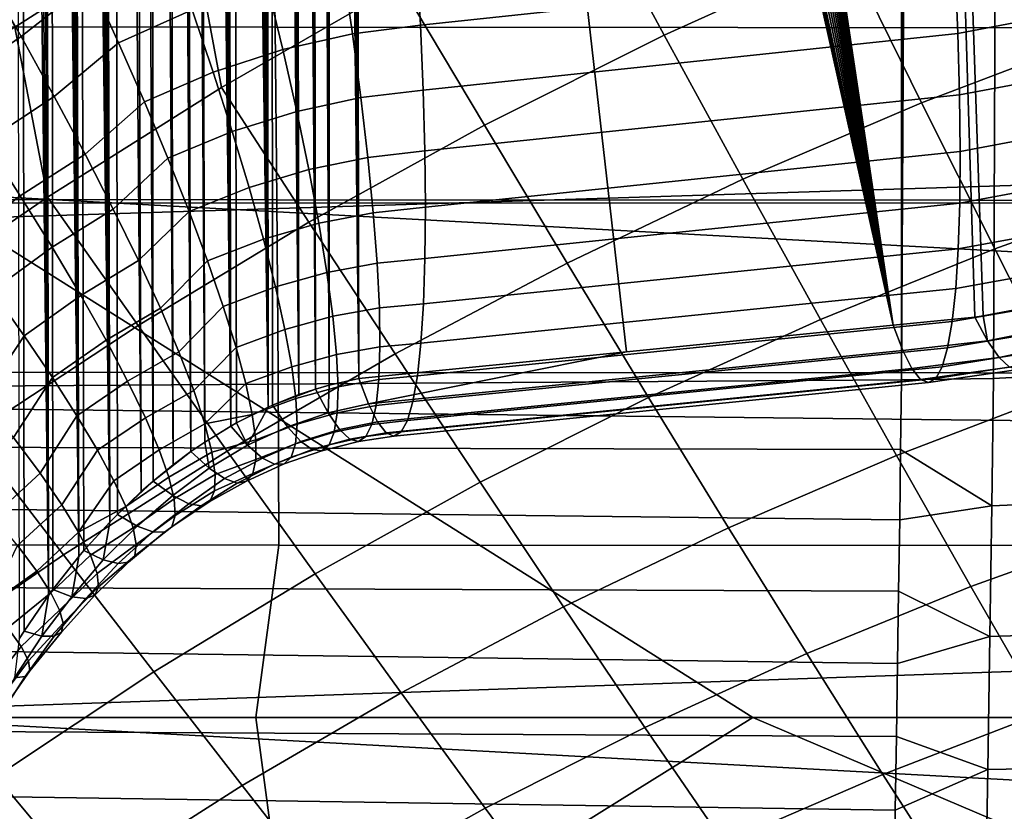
# Model space of a CAD drawing. Header units: metres. Extents: x -23 to 242, y -40 to 23.
# Tile 293 of 450: x 73.81 to 75.76, y -0.19 to 1.38. Entities that reach past the tile are written whole.
import ezdxf

# ---------------------------------------------------------------- set-up
doc = ezdxf.new("R2010")
doc.units = ezdxf.units.M
doc.layers.add('solid_10171013', color=7, linetype='CONTINUOUS')

msp = doc.modelspace()

# ---------------------------------------------------------------- linework, layer by layer
at = {"layer": 'solid_10171013'}
for points in [[(75.555367, 0.669542, 87.244743), (60.5, 0.566861, 87.486641), (60.5, 6.08989, 89.831032), (75.555367, 6.192572, 89.589127)], [(75.555367, 6.192572, 89.589127), (75.565491, 4.351642, 88.80751), (75.555367, 0.669542, 87.244743)], [(76.023499, 0.86706, 112.094368), (75.896767, 6.1163, 99.639397), (75.718765, 6.085076, 99.626144), (75.893845, 0.831244, 112.08844)], [(75.863701, 0.824211, 112.087395), (75.718765, 6.085076, 99.626144), (75.538429, 6.06881, 99.61924), (75.717201, 0.796765, 112.084045)], [(75.863701, 0.824211, 112.087395), (75.893845, 0.831244, 112.08844), (75.718765, 6.085076, 99.626144)], [(75.700638, 0.79435, 112.083847), (75.538429, 6.06881, 99.61924), (74.828407, 5.537109, 100.776611), (75.538429, 0.777918, 112.083801)], [(75.700638, 0.79435, 112.083847), (75.717201, 0.796765, 112.084045), (75.538429, 6.06881, 99.61924)], [(74.814568, 5.527482, 100.79744), (74.798981, 5.517755, 100.81826), (75.538429, 0.777918, 112.083801)], [(74.828407, 5.537109, 100.776611), (74.814568, 5.527482, 100.79744), (75.538429, 0.777918, 112.083801)], [(74.781609, 5.507898, 100.839149), (74.762512, 5.497949, 100.860031), (75.538429, 0.777918, 112.083801)], [(74.798981, 5.517755, 100.81826), (74.781609, 5.507898, 100.839149), (75.538429, 0.777918, 112.083801)], [(74.741707, 5.487947, 100.880806), (74.719177, 5.477877, 100.901505), (75.538429, 0.777918, 112.083801)], [(74.762512, 5.497949, 100.860031), (74.741707, 5.487947, 100.880806), (75.538429, 0.777918, 112.083801)], [(74.694962, 5.467742, 100.922134), (74.669113, 5.457554, 100.942665), (75.538429, 0.777918, 112.083801)], [(74.719177, 5.477877, 100.901505), (74.694962, 5.467742, 100.922134), (75.538429, 0.777918, 112.083801)], [(74.641617, 5.447311, 100.963112), (74.61248, 5.43701, 100.983467), (75.538429, 0.777918, 112.083801)], [(74.669113, 5.457554, 100.942665), (74.641617, 5.447311, 100.963112), (75.538429, 0.777918, 112.083801)], [(74.581711, 5.426648, 101.003754), (74.549324, 5.416224, 101.023964), (75.538429, 0.777918, 112.083801)], [(74.61248, 5.43701, 100.983467), (74.581711, 5.426648, 101.003754), (75.538429, 0.777918, 112.083801)], [(74.526825, 5.409242, 101.037399), (74.503609, 5.402232, 101.050797), (75.538429, 0.777918, 112.083801)], [(74.549324, 5.416224, 101.023964), (74.526825, 5.409242, 101.037399), (75.538429, 0.777918, 112.083801)], [(74.469826, 5.386439, 101.083351), (74.479668, 0.672168, 112.190918), (75.010033, 0.725092, 112.137375), (74.479668, 5.395195, 101.064163)], [(74.503609, 5.402232, 101.050797), (74.479668, 5.395195, 101.064163), (75.010033, 0.725092, 112.137375), (75.538429, 0.777918, 112.083801)], [(74.46051, 5.377062, 101.103844), (74.451797, 5.367065, 101.125702), (74.479668, 0.672168, 112.190918)], [(74.469826, 5.386439, 101.083351), (74.46051, 5.377062, 101.103844), (74.479668, 0.672168, 112.190918)], [(74.443581, 5.356479, 101.148857), (74.435463, 5.345372, 101.173096), (74.479668, 0.672168, 112.190918)], [(74.451797, 5.367065, 101.125702), (74.443581, 5.356479, 101.148857), (74.479668, 0.672168, 112.190918)], [(74.419548, 5.321573, 101.224884), (74.421028, 0.659262, 112.209023), (74.479668, 0.672168, 112.190918), (74.427498, 5.333738, 101.198441)], [(74.435463, 5.345372, 101.173096), (74.427498, 5.333738, 101.198441), (74.479668, 0.672168, 112.190918)], [(74.411606, 5.308881, 101.252403), (74.40361, 5.295638, 101.281036), (74.421028, 0.659262, 112.209023)], [(74.419548, 5.321573, 101.224884), (74.411606, 5.308881, 101.252403), (74.421028, 0.659262, 112.209023)], [(74.40361, 5.295638, 101.281036), (74.395546, 5.281844, 101.310776), (74.421028, 0.659262, 112.209023)], [(74.387375, 5.267475, 101.34166), (74.393875, 0.65149, 112.218613), (74.421028, 0.659262, 112.209023), (74.395546, 5.281844, 101.310776)], [(74.379074, 5.252516, 101.373703), (74.370628, 5.236951, 101.406929), (74.393875, 0.65149, 112.218613)], [(74.387375, 5.267475, 101.34166), (74.379074, 5.252516, 101.373703), (74.393875, 0.65149, 112.218613)], [(74.370628, 5.236951, 101.406929), (74.362015, 5.22075, 101.441391), (74.393875, 0.65149, 112.218613)], [(74.353233, 5.203907, 101.477089), (74.360909, 0.640535, 112.231209), (74.393875, 0.65149, 112.218613), (74.362015, 5.22075, 101.441391)], [(74.353233, 5.203907, 101.477089), (74.344231, 5.186374, 101.514107), (74.360909, 0.640535, 112.231209)], [(74.344231, 5.186374, 101.514107), (74.335037, 5.168151, 101.552422), (74.360909, 0.640535, 112.231209)], [(74.335037, 5.168151, 101.552422), (74.3256, 5.149184, 101.592133), (74.360909, 0.640535, 112.231209)], [(74.3256, 5.149184, 101.592133), (74.315933, 5.129469, 101.633232), (74.360909, 0.640535, 112.231209)], [(74.306, 5.10895, 101.675812), (74.308212, 0.619588, 112.253387), (74.360909, 0.640535, 112.231209), (74.315933, 5.129469, 101.633232)], [(74.295807, 5.087614, 101.719879), (74.299583, 0.615745, 112.257271), (74.308212, 0.619588, 112.253387), (74.306, 5.10895, 101.675812)], [(74.295807, 5.087614, 101.719879), (74.285324, 5.065413, 101.765503), (74.299583, 0.615745, 112.257271)], [(74.285324, 5.065413, 101.765503), (74.274544, 5.042309, 101.812752), (74.299583, 0.615745, 112.257271)], [(74.274544, 5.042309, 101.812752), (74.263466, 5.018273, 101.861641), (74.299583, 0.615745, 112.257271)], [(74.263466, 5.018273, 101.861641), (74.252045, 4.99324, 101.912285), (74.299583, 0.615745, 112.257271)], [(74.252045, 4.99324, 101.912285), (74.240303, 4.967198, 101.964668), (74.299583, 0.615745, 112.257271)], [(74.228195, 4.940057, 102.018944), (74.237312, 0.584447, 112.287437), (74.299583, 0.615745, 112.257271), (74.240303, 4.967198, 101.964668)], [(74.215736, 4.911815, 102.075081), (74.225693, 0.577902, 112.293488), (74.237312, 0.584447, 112.287437), (74.228195, 4.940057, 102.018944)], [(74.215736, 4.911815, 102.075081), (74.202888, 4.882366, 102.133247), (74.225693, 0.577902, 112.293488)], [(74.202888, 4.882366, 102.133247), (74.189659, 4.851704, 102.193413), (74.225693, 0.577902, 112.293488)], [(74.189659, 4.851704, 102.193413), (74.17601, 4.819724, 102.255737), (74.225693, 0.577902, 112.293488)], [(74.161949, 4.786393, 102.320236), (74.174446, 0.546313, 112.321732), (74.225693, 0.577902, 112.293488), (74.17601, 4.819724, 102.255737)], [(74.161949, 4.786393, 102.320236), (74.147453, 4.751628, 102.387024), (74.174446, 0.546313, 112.321732)], [(74.132507, 4.71535, 102.456192), (74.146843, 0.527395, 112.338043), (74.174446, 0.546313, 112.321732), (74.147453, 4.751628, 102.387024)], [(74.132507, 4.71535, 102.456192), (74.117104, 4.677507, 102.527771), (74.146843, 0.527395, 112.338043)], [(74.101219, 4.637969, 102.601936), (74.11132, 0.500986, 112.360222), (74.146843, 0.527395, 112.338043), (74.117104, 4.677507, 102.527771)], [(74.101219, 4.637969, 102.601936), (74.084862, 4.596714, 102.67868), (74.11132, 0.500986, 112.360222)], [(74.067986, 4.553566, 102.758224), (74.071838, 0.46879, 112.38649), (74.11132, 0.500986, 112.360222), (74.084862, 4.596714, 102.67868)], [(74.067986, 4.553566, 102.758224), (74.050621, 4.508512, 102.840523), (74.071838, 0.46879, 112.38649)], [(74.032707, 4.461349, 102.925842), (74.048393, 0.448198, 112.402885), (74.071838, 0.46879, 112.38649), (74.050621, 4.508512, 102.840523)], [(74.032707, 4.461349, 102.925842), (74.01429, 4.412051, 103.014137), (74.048393, 0.448198, 112.402885)], [(73.995308, 4.360411, 103.105652), (74.00103, 0.403062, 112.437836), (74.048393, 0.448198, 112.402885), (74.01429, 4.412051, 103.014137)], [(73.975792, 4.306349, 103.200424), (73.986015, 0.387691, 112.449478), (74.00103, 0.403062, 112.437836), (73.995308, 4.360411, 103.105652)], [(75.565491, 4.351642, 88.80751), (75.566757, 3.431135, 88.416756), (75.555367, 0.669542, 87.244743)], [(73.975792, 4.306349, 103.200424), (73.965836, 4.278368, 103.249069), (73.986015, 0.387691, 112.449478)], [(73.965836, 4.278368, 103.249069), (73.955727, 4.249694, 103.298615), (73.986015, 0.387691, 112.449478)], [(73.955727, 4.249694, 103.298615), (73.945473, 4.220311, 103.349075), (73.986015, 0.387691, 112.449478)], [(73.945473, 4.220311, 103.349075), (73.935097, 4.190259, 103.400383), (73.986015, 0.387691, 112.449478)], [(73.924591, 4.159487, 103.452599), (73.934776, 0.331122, 112.491341), (73.986015, 0.387691, 112.449478), (73.935097, 4.190259, 103.400383)], [(73.91394, 4.127941, 103.505775), (73.924774, 0.319289, 112.499893), (73.934776, 0.331122, 112.491341), (73.924591, 4.159487, 103.452599)], [(73.91394, 4.127941, 103.505775), (73.903122, 4.095571, 103.559967), (73.924774, 0.319289, 112.499893)], [(73.903122, 4.095571, 103.559967), (73.892197, 4.062429, 103.615097), (73.924774, 0.319289, 112.499893)], [(73.892197, 4.062429, 103.615097), (73.881149, 4.028486, 103.671173), (73.924774, 0.319289, 112.499893)], [(73.869972, 3.993676, 103.728279), (73.873123, 0.253739, 112.54612), (73.924774, 0.319289, 112.499893), (73.881149, 4.028486, 103.671173)], [(73.858635, 3.957927, 103.786476), (73.864647, 0.242199, 112.554085), (73.873123, 0.253739, 112.54612), (73.869972, 3.993676, 103.728279)], [(73.858635, 3.957927, 103.786476), (73.847168, 3.921248, 103.845741), (73.864647, 0.242199, 112.554085)], [(73.847168, 3.921248, 103.845741), (73.835617, 3.883676, 103.906013), (73.864647, 0.242199, 112.554085)], [(73.835617, 3.883676, 103.906013), (73.823944, 3.845126, 103.967369), (73.864647, 0.242199, 112.554085)], [(73.812141, 3.80551, 104.029892), (73.816376, 0.171756, 112.601654), (73.864647, 0.242199, 112.554085), (73.823944, 3.845126, 103.967369)], [(73.800201, 3.764769, 104.09362), (73.806381, 0.156096, 112.611961), (73.816376, 0.171756, 112.601654), (73.812141, 3.80551, 104.029892)], [(75.737511, 0.672764, 87.233604), (75.555367, 0.669542, 87.244743), (75.565491, 2.51061, 88.026039), (75.749077, 3.435639, 88.406143)], [(75.749077, 3.435639, 88.406143), (75.929581, 3.446624, 88.380264), (75.920761, 0.682677, 87.20668), (75.737511, 0.672764, 87.233604)], [(75.566757, 3.431135, 88.416756), (75.565491, 2.51061, 88.026039), (75.555367, 0.669542, 87.244743)], [(79.473778, 0.722805, 76.463036), (61.950001, 1.675825, 76.520157), (61.950001, 2.718125, 76.635117), (79.488693, 1.76766, 76.528076)], [(73.643036, 2.042211, 279.368134), (73.642502, 1.020546, 279.392853), (77.626488, 1.020294, 280.098846), (77.626595, 2.041722, 280.073853)], [(73.797394, 1.369268, 116.514908), (74.143768, 1.590537, 116.498962), (73.932167, 1.837407, 116.46563), (73.661537, 1.657761, 116.481346)], [(75.084496, 1.35325, 116.6231), (75.448059, 1.517484, 116.615791), (75.299667, 1.822985, 116.521652), (74.926689, 1.645846, 116.535019)], [(74.20752, 1.249759, 116.559967), (74.56237, 1.454479, 116.547958), (74.500504, 1.799538, 116.481682), (74.143768, 1.590537, 116.498962)], [(76.128471, 1.066528, 79.47216), (76.133759, 1.546836, 79.516167), (64.862846, 1.705544, 78.541382), (64.862846, 0.711971, 78.461288)], [(71.54998, 1.714606, 250.20282), (74.308807, 1.71187, 250.791153), (74.313675, 1.369364, 250.763306), (71.554955, 1.371627, 250.174591)], [(74.308807, 1.71187, 250.791153), (77.060341, 1.709319, 251.377731), (77.065102, 1.367286, 251.35025), (74.313675, 1.369364, 250.763306)], [(79.457047, -0.324173, 76.452621), (61.950001, 0.629311, 76.459885), (61.950001, 1.675825, 76.520157), (79.473778, 0.722805, 76.463036)], [(75.595001, 1.219371, 116.731567), (75.954826, 1.355821, 116.731079), (75.818466, 1.666428, 116.608665), (75.448059, 1.517484, 116.615791)], [(74.728416, 1.174672, 116.63015), (75.084496, 1.35325, 116.6231), (74.926689, 1.645846, 116.535019), (74.56237, 1.454479, 116.547958)], [(75.654457, 1.622051, 114.056976), (75.661827, 1.485823, 113.995384), (74.60202, 1.373084, 114.099106), (74.594772, 1.508525, 114.161201)], [(73.889778, 1.583998, 114.328041), (73.948273, 1.459624, 114.289391), (73.810028, 1.35054, 114.302559), (73.739929, 1.47275, 114.346413)], [(73.862526, 1.032177, 116.570625), (74.20752, 1.249759, 116.559967), (74.143768, 1.590537, 116.498962), (73.797394, 1.369268, 116.514908)], [(74.104156, 1.531012, 114.267464), (74.149353, 1.40316, 114.216652), (74.003326, 1.338345, 114.237953), (73.948273, 1.459624, 114.289391)], [(74.594772, 1.508525, 114.161201), (74.60202, 1.373084, 114.099106), (74.466995, 1.355653, 114.114906), (74.447571, 1.488356, 114.177605)], [(75.240562, 1.067469, 116.732407), (75.595001, 1.219371, 116.731567), (75.448059, 1.517484, 116.615791), (75.084496, 1.35325, 116.6231)], [(75.778961, 1.508321, 113.985382), (75.795227, 1.380828, 113.910393), (75.667191, 1.356275, 113.920586), (75.661827, 1.485823, 113.995384)], [(74.447571, 1.488356, 114.177605), (74.466995, 1.355653, 114.114906), (74.32885, 1.324581, 114.133118), (74.297829, 1.453149, 114.196304)], [(75.661827, 1.485823, 113.995384), (75.667191, 1.356275, 113.920586), (74.607285, 1.244348, 114.023918), (74.60202, 1.373084, 114.099106)], [(73.739929, 1.47275, 114.346413), (73.810028, 1.35054, 114.302559), (73.665733, 1.252367, 114.325378), (73.587631, 1.366162, 114.369949)], [(73.948273, 1.459624, 114.289391), (74.003326, 1.338345, 114.237953), (73.875977, 1.231655, 114.245201), (73.810028, 1.35054, 114.302559)], [(74.297829, 1.453149, 114.196304), (74.32885, 1.324581, 114.133118), (74.190971, 1.279864, 114.153122), (74.149353, 1.40316, 114.216652)], [(74.38073, 0.982703, 116.636406), (74.728416, 1.174672, 116.63015), (74.56237, 1.454479, 116.547958), (74.20752, 1.249759, 116.559967)], [(74.149353, 1.40316, 114.216652), (74.190971, 1.279864, 114.153122), (74.054436, 1.221259, 114.17421), (74.003326, 1.338345, 114.237953)], [(71.554955, 1.371627, 250.174591), (74.313675, 1.369364, 250.763306), (74.317329, 1.02675, 250.742386), (71.558678, 1.028501, 250.153458)], [(73.527611, 0.802156, 116.579506), (73.862526, 1.032177, 116.570625), (73.797394, 1.369268, 116.514908), (73.46154, 1.136209, 116.529091)], [(74.313675, 1.369364, 250.763306), (77.065102, 1.367286, 251.35025), (77.068687, 1.025166, 251.329529), (74.317329, 1.02675, 250.742386)], [(74.60202, 1.373084, 114.099106), (74.607285, 1.244348, 114.023918), (74.483681, 1.229411, 114.039383), (74.466995, 1.355653, 114.114906)], [(75.795227, 1.380828, 113.910393), (75.808586, 1.261029, 113.823143), (75.670494, 1.234699, 113.833321), (75.667191, 1.356275, 113.920586)], [(73.810028, 1.35054, 114.302559), (73.875977, 1.231655, 114.245201), (73.739525, 1.141566, 114.267799), (73.665733, 1.252367, 114.325378)], [(74.466995, 1.355653, 114.114906), (74.483681, 1.229411, 114.039383), (74.356468, 1.202131, 114.057434), (74.32885, 1.324581, 114.133118)], [(75.667191, 1.356275, 113.920586), (75.670494, 1.234699, 113.833321), (74.610504, 1.12359, 113.936401), (74.607285, 1.244348, 114.023918)], [(74.892487, 0.901139, 116.733147), (75.240562, 1.067469, 116.732407), (75.084496, 1.35325, 116.6231), (74.728416, 1.174672, 116.63015)], [(75.739975, 0.92959, 116.86866), (76.089592, 1.054153, 116.875229), (75.954826, 1.355821, 116.731079), (75.595001, 1.219371, 116.731567)], [(74.003326, 1.338345, 114.237953), (74.054436, 1.221259, 114.17421), (73.937126, 1.117246, 114.174896), (73.875977, 1.231655, 114.245201)], [(74.32885, 1.324581, 114.133118), (74.356468, 1.202131, 114.057434), (74.228622, 1.162275, 114.077454), (74.190971, 1.279864, 114.153122)], [(74.190971, 1.279864, 114.153122), (74.228622, 1.162275, 114.077454), (74.101143, 1.109427, 114.098732), (74.054436, 1.221259, 114.17421)], [(74.041862, 0.777717, 116.641518), (74.38073, 0.982703, 116.636406), (74.20752, 1.249759, 116.559967), (73.862526, 1.032177, 116.570625)], [(75.808586, 1.261029, 113.823143), (75.818916, 1.150105, 113.724495), (75.671692, 1.122304, 113.734459), (75.670494, 1.234699, 113.833321)], [(73.875977, 1.231655, 114.245201), (73.937126, 1.117246, 114.174896), (73.808304, 1.034795, 114.197762), (73.739525, 1.141566, 114.267799)], [(74.607285, 1.244348, 114.023918), (74.610504, 1.12359, 113.936401), (74.497467, 1.110859, 113.951782), (74.483681, 1.229411, 114.039383)], [(75.670494, 1.234699, 113.833321), (75.671692, 1.122304, 113.734459), (74.611656, 1.012006, 113.837402), (74.610504, 1.12359, 113.936401)], [(74.054436, 1.221259, 114.17421), (74.101143, 1.109427, 114.098732), (73.992897, 1.008419, 114.092323), (73.937126, 1.117246, 114.174896)], [(74.483681, 1.229411, 114.039383), (74.497467, 1.110859, 113.951782), (74.380409, 1.086968, 113.969971), (74.356468, 1.202131, 114.057434)], [(75.394386, 0.789444, 116.862625), (75.739975, 0.92959, 116.86866), (75.595001, 1.219371, 116.731567), (75.240562, 1.067469, 116.732407)], [(74.356468, 1.202131, 114.057434), (74.380409, 1.086968, 113.969971), (74.261971, 1.051488, 113.990356), (74.228622, 1.162275, 114.077454)], [(74.551773, 0.721382, 116.733253), (74.892487, 0.901139, 116.733147), (74.728416, 1.174672, 116.63015), (74.38073, 0.982703, 116.636406)], [(74.228622, 1.162275, 114.077454), (74.261971, 1.051488, 113.990356), (74.143021, 1.003863, 114.012199), (74.101143, 1.109427, 114.098732)], [(73.739525, 1.141566, 114.267799), (73.808304, 1.034795, 114.197762), (73.683472, 0.940285, 114.220833), (73.608101, 1.039044, 114.290436)], [(75.818916, 1.150105, 113.724495), (75.826118, 1.049146, 113.615417), (75.670784, 1.020212, 113.624992), (75.671692, 1.122304, 113.734459)], [(73.937126, 1.117246, 114.174896), (73.992897, 1.008419, 114.092323), (73.871429, 0.933053, 114.115906), (73.808304, 1.034795, 114.197762)], [(74.610504, 1.12359, 113.936401), (74.611656, 1.012006, 113.837402), (74.508217, 1.001153, 113.852943), (74.497467, 1.110859, 113.951782)], [(75.671692, 1.122304, 113.734459), (75.670784, 1.020212, 113.624992), (74.610725, 0.910697, 113.727905), (74.611656, 1.012006, 113.837402)], [(74.101143, 1.109427, 114.098732), (74.143021, 1.003863, 114.012199), (74.042747, 0.906228, 113.998283), (73.992897, 1.008419, 114.092323)], [(74.497467, 1.110859, 113.951782), (74.508217, 1.001153, 113.852943), (74.400459, 0.98019, 113.871582), (74.380409, 1.086968, 113.969971)], [(74.380409, 1.086968, 113.969971), (74.400459, 0.98019, 113.871582), (74.29068, 0.948536, 113.892647), (74.261971, 1.051488, 113.990356)], [(76.122772, 0.585217, 79.441154), (76.128471, 1.066528, 79.47216), (64.862846, 0.711971, 78.461288)], [(75.054077, 0.634805, 116.856667), (75.394386, 0.789444, 116.862625), (75.240562, 1.067469, 116.732407), (74.892487, 0.901139, 116.733147)], [(75.882301, 0.648971, 117.026733), (76.222061, 0.762257, 117.040771), (76.089592, 1.054153, 116.875229), (75.739975, 0.92959, 116.86866)], [(73.808304, 1.034795, 114.197762), (73.871429, 0.933053, 114.115906), (73.753036, 0.846013, 114.139885), (73.683472, 0.940285, 114.220833)], [(74.261971, 1.051488, 113.990356), (74.29068, 0.948536, 113.892647), (74.179688, 0.905522, 113.915405), (74.143021, 1.003863, 114.012199)], [(75.826118, 1.049146, 113.615417), (75.830109, 0.959146, 113.496986), (75.667778, 0.929439, 113.506004), (75.670784, 1.020212, 113.624992)], [(71.558678, 1.028501, 250.153458), (74.317329, 1.02675, 250.742386), (74.319778, 0.684202, 250.728394), (71.56115, 0.685404, 250.139435)], [(73.642502, 1.020546, 279.392853), (73.261978, 0.000017, 279.33374), (75.26046, 0.000021, 279.689392)], [(73.712074, 0.560043, 116.645073), (74.041862, 0.777717, 116.641518), (73.862526, 1.032177, 116.570625), (73.527611, 0.802156, 116.579506)], [(77.626488, 1.020294, 280.098846), (73.642502, 1.020546, 279.392853), (75.26046, 0.000021, 279.689392), (77.287895, 0.000025, 280.048004)], [(74.317329, 1.02675, 250.742386), (77.068687, 1.025166, 251.329529), (77.071098, 0.683131, 251.315582), (74.319778, 0.684202, 250.728394)], [(75.670784, 1.020212, 113.624992), (75.667778, 0.929439, 113.506004), (74.607719, 0.820667, 113.609001), (74.610725, 0.910697, 113.727905)], [(73.992897, 1.008419, 114.092323), (74.042747, 0.906228, 113.998283), (73.928322, 0.837292, 114.02301), (73.871429, 0.933053, 114.115906)], [(74.143021, 1.003863, 114.012199), (74.179688, 0.905522, 113.915405), (74.086189, 0.811661, 113.893677), (74.042747, 0.906228, 113.998283)], [(74.508217, 1.001153, 113.852943), (74.515839, 0.90136, 113.743851), (74.416412, 0.882819, 113.763184), (74.400459, 0.98019, 113.871582)], [(74.611656, 1.012006, 113.837402), (74.610725, 0.910697, 113.727905), (74.515839, 0.90136, 113.743851), (74.508217, 1.001153, 113.852943)], [(74.218849, 0.528451, 116.732407), (74.551773, 0.721382, 116.733253), (74.38073, 0.982703, 116.636406), (74.041862, 0.777717, 116.641518)], [(74.400459, 0.98019, 113.871582), (74.416412, 0.882819, 113.763184), (74.314507, 0.854378, 113.78524), (74.29068, 0.948536, 113.892647)], [(75.830109, 0.959146, 113.496986), (75.830856, 0.880991, 113.370361), (75.662704, 0.850888, 113.378685), (75.667778, 0.929439, 113.506004)], [(74.29068, 0.948536, 113.892647), (74.314507, 0.854378, 113.78524), (74.210823, 0.815295, 113.809219), (74.179688, 0.905522, 113.915405)], [(73.871429, 0.933053, 114.115906), (73.928322, 0.837292, 114.02301), (73.816154, 0.757078, 114.048317), (73.753036, 0.846013, 114.139885)], [(75.667778, 0.929439, 113.506004), (75.662704, 0.850888, 113.378685), (74.602676, 0.742805, 113.481857), (74.607719, 0.820667, 113.609001)], [(75.545288, 0.519999, 117.013443), (75.882301, 0.648971, 117.026733), (75.739975, 0.92959, 116.86866), (75.394386, 0.789444, 116.862625)], [(74.042747, 0.906228, 113.998283), (74.086189, 0.811661, 113.893677), (73.978439, 0.748405, 113.919937), (73.928322, 0.837292, 114.02301)], [(74.179688, 0.905522, 113.915405), (74.210823, 0.815295, 113.809219), (74.122803, 0.725634, 113.779526), (74.086189, 0.811661, 113.893677)], [(74.515839, 0.90136, 113.743851), (74.520241, 0.812455, 113.625549), (74.428131, 0.795783, 113.645828), (74.416412, 0.882819, 113.763184)], [(74.610725, 0.910697, 113.727905), (74.607719, 0.820667, 113.609001), (74.520241, 0.812455, 113.625549), (74.515839, 0.90136, 113.743851)], [(74.720116, 0.466703, 116.85022), (75.054077, 0.634805, 116.856667), (74.892487, 0.901139, 116.733147), (74.551773, 0.721382, 116.733253)], [(74.416412, 0.882819, 113.763184), (74.428131, 0.795783, 113.645828), (74.333214, 0.769892, 113.669121), (74.314507, 0.854378, 113.78524)], [(75.830856, 0.880991, 113.370361), (75.828354, 0.81545, 113.236794), (75.655602, 0.785342, 113.244301), (75.662704, 0.850888, 113.378685)], [(73.753036, 0.846013, 114.139885), (73.816154, 0.757078, 114.048317), (73.734138, 0.633203, 114.03302), (73.664841, 0.71715, 114.131859)], [(74.314507, 0.854378, 113.78524), (74.333214, 0.769892, 113.669121), (74.23613, 0.734001, 113.694611), (74.210823, 0.815295, 113.809219)], [(75.662704, 0.850888, 113.378685), (75.655602, 0.785342, 113.244301), (74.595634, 0.677882, 113.347733), (74.602676, 0.742805, 113.481857)], [(73.928322, 0.837292, 114.02301), (73.978439, 0.748405, 113.919937), (73.872269, 0.674281, 113.946953), (73.816154, 0.757078, 114.048317)], [(74.607719, 0.820667, 113.609001), (74.602676, 0.742805, 113.481857), (74.521385, 0.735301, 113.499199), (74.520241, 0.812455, 113.625549)], [(75.894112, 0.780904, 112.225708), (75.863701, 0.824211, 112.087395), (75.717201, 0.796765, 112.084045), (75.725769, 0.747067, 112.223038)], [(74.086189, 0.811661, 113.893677), (74.122803, 0.725634, 113.779526), (74.021317, 0.667226, 113.807655), (73.978439, 0.748405, 113.919937)], [(74.210823, 0.815295, 113.809219), (74.23613, 0.734001, 113.694611), (74.152237, 0.648978, 113.656929), (74.122803, 0.725634, 113.779526)], [(74.520241, 0.812455, 113.625549), (74.521385, 0.735301, 113.499199), (74.435486, 0.719915, 113.520638), (74.428131, 0.795783, 113.645828)], [(75.828354, 0.81545, 113.236794), (75.822624, 0.763168, 113.097595), (75.646561, 0.733453, 113.104179), (75.655602, 0.785342, 113.244301)], [(74.428131, 0.795783, 113.645828), (74.435486, 0.719915, 113.520638), (74.346626, 0.695865, 113.54538), (74.333214, 0.769892, 113.669121)], [(75.655602, 0.785342, 113.244301), (75.646561, 0.733453, 113.104179), (74.58667, 0.62654, 113.207962), (74.595634, 0.677882, 113.347733)], [(75.212532, 0.37648, 117.000412), (75.545288, 0.519999, 117.013443), (75.394386, 0.789444, 116.862625), (75.054077, 0.634805, 116.856667)], [(75.725769, 0.747067, 112.223038), (75.700638, 0.79435, 112.083847), (75.538429, 0.777918, 112.083801), (75.557648, 0.72782, 112.223541)], [(75.725769, 0.747067, 112.223038), (75.717201, 0.796765, 112.084045), (75.700638, 0.79435, 112.083847)], [(75.725769, 0.747067, 112.223038), (75.748619, 0.713837, 112.366272), (75.920967, 0.751218, 112.367844), (75.894112, 0.780904, 112.225708)], [(73.894043, 0.322597, 116.730255), (74.218849, 0.528451, 116.732407), (74.041862, 0.777717, 116.641518), (73.712074, 0.560043, 116.645073)], [(74.333214, 0.769892, 113.669121), (74.346626, 0.695865, 113.54538), (74.255386, 0.662376, 113.572609), (74.23613, 0.734001, 113.694611)], [(75.557648, 0.72782, 112.223541), (75.538429, 0.777918, 112.083801), (75.010033, 0.725092, 112.137375), (74.498672, 0.622204, 112.330185)], [(75.822624, 0.763168, 113.097595), (75.813721, 0.72466, 112.95414), (75.635658, 0.695739, 112.959732), (75.646561, 0.733453, 113.104179)], [(73.816154, 0.757078, 114.048317), (73.872269, 0.674281, 113.946953), (73.795265, 0.555586, 113.924133), (73.734138, 0.633203, 114.03302)], [(73.978439, 0.748405, 113.919937), (74.021317, 0.667226, 113.807655), (73.92086, 0.598368, 113.836708), (73.872269, 0.674281, 113.946953)], [(74.602676, 0.742805, 113.481857), (74.595634, 0.677882, 113.347733), (74.519264, 0.670652, 113.366028), (74.521385, 0.735301, 113.499199)], [(75.748619, 0.713837, 112.366272), (75.725769, 0.747067, 112.223038), (75.557648, 0.72782, 112.223541), (75.575882, 0.691952, 112.367722)], [(75.748619, 0.713837, 112.366272), (75.769028, 0.694865, 112.512444), (75.944153, 0.735308, 112.512802), (75.920967, 0.751218, 112.367844)], [(74.122803, 0.725634, 113.779526), (74.152237, 0.648978, 113.656929), (74.056549, 0.594511, 113.687202), (74.021317, 0.667226, 113.807655)], [(74.23613, 0.734001, 113.694611), (74.255386, 0.662376, 113.572609), (74.17421, 0.582437, 113.527077), (74.152237, 0.648978, 113.656929)], [(74.521385, 0.735301, 113.499199), (74.519264, 0.670652, 113.366028), (74.438423, 0.655937, 113.388794), (74.435486, 0.719915, 113.520638)], [(74.498672, 0.622204, 112.330185), (75.010033, 0.725092, 112.137375), (74.479668, 0.672168, 112.190918)], [(75.575882, 0.691952, 112.367722), (75.557648, 0.72782, 112.223541), (74.498672, 0.622204, 112.330185), (74.516724, 0.586372, 112.473869)], [(75.646561, 0.733453, 113.104179), (75.635658, 0.695739, 112.959732), (74.575874, 0.589287, 113.063919), (74.58667, 0.62654, 113.207962)], [(75.813721, 0.72466, 112.95414), (75.801735, 0.700303, 112.807831), (75.623001, 0.672575, 112.812386), (75.635658, 0.695739, 112.959732)], [(76.116684, 0.103258, 79.42318), (76.122772, 0.585217, 79.441154), (64.862846, 0.711971, 78.461288), (64.862846, -0.284454, 78.434052)], [(74.392952, 0.285274, 116.843033), (74.720116, 0.466703, 116.85022), (74.551773, 0.721382, 116.733253), (74.218849, 0.528451, 116.732407)], [(74.435486, 0.719915, 113.520638), (74.438423, 0.655937, 113.388794), (74.35463, 0.632988, 113.415176), (74.346626, 0.695865, 113.54538)], [(75.769028, 0.694865, 112.512444), (75.748619, 0.713837, 112.366272), (75.575882, 0.691952, 112.367722), (75.592964, 0.670672, 112.5149)], [(71.56115, 0.685404, 250.139435), (74.319778, 0.684202, 250.728394), (74.320999, 0.341894, 250.721375), (71.562355, 0.342512, 250.132553)], [(74.346626, 0.695865, 113.54538), (74.35463, 0.632988, 113.415176), (74.268417, 0.601068, 113.444328), (74.255386, 0.662376, 113.572609)], [(74.319778, 0.684202, 250.728394), (77.071098, 0.683131, 251.315582), (77.072334, 0.341352, 251.308411), (74.320999, 0.341894, 250.721375)], [(75.592964, 0.670672, 112.5149), (75.575882, 0.691952, 112.367722), (74.516724, 0.586372, 112.473869), (74.53363, 0.565026, 112.620537)], [(75.635658, 0.695739, 112.959732), (75.623001, 0.672575, 112.812386), (74.563347, 0.56649, 112.91703), (74.575874, 0.589287, 113.063919)], [(75.786789, 0.690339, 112.660118), (75.769028, 0.694865, 112.512444), (75.592964, 0.670672, 112.5149), (75.608727, 0.664191, 112.66362)], [(75.801735, 0.700303, 112.807831), (75.786789, 0.690339, 112.660118), (75.608727, 0.664191, 112.66362), (75.623001, 0.672575, 112.812386)], [(75.553566, 0.531898, 87.189507), (60.5, 0.566861, 87.486641), (75.555367, 0.669542, 87.244743)], [(73.872269, 0.674281, 113.946953), (73.92086, 0.598368, 113.836708), (73.847649, 0.485045, 113.806236), (73.795265, 0.555586, 113.924133)], [(74.021317, 0.667226, 113.807655), (74.056549, 0.594511, 113.687202), (73.961502, 0.530024, 113.718567), (73.92086, 0.598368, 113.836708)], [(74.498672, 0.622204, 112.330185), (74.479668, 0.672168, 112.190918), (74.421028, 0.659262, 112.209023), (74.418579, 0.604504, 112.356956)], [(74.519264, 0.670652, 113.366028), (74.513893, 0.619137, 113.227333), (74.436905, 0.604462, 113.251564), (74.438423, 0.655937, 113.388794)], [(74.595634, 0.677882, 113.347733), (74.58667, 0.62654, 113.207962), (74.513893, 0.619137, 113.227333), (74.519264, 0.670652, 113.366028)], [(75.608727, 0.664191, 112.66362), (75.592964, 0.670672, 112.5149), (74.53363, 0.565026, 112.620537), (74.549217, 0.558377, 112.768745)], [(75.623001, 0.672575, 112.812386), (75.608727, 0.664191, 112.66362), (74.549217, 0.558377, 112.768745), (74.563347, 0.56649, 112.91703)], [(75.737511, 0.672764, 87.233604), (75.734169, 0.420133, 87.137054), (75.553566, 0.531898, 87.189507), (75.555367, 0.669542, 87.244743)], [(75.734169, 0.420133, 87.137054), (75.737511, 0.672764, 87.233604), (75.920761, 0.682677, 87.20668), (75.917412, 0.427926, 87.109428)], [(74.152237, 0.648978, 113.656929), (74.17421, 0.582437, 113.527077), (74.083817, 0.530942, 113.559723), (74.056549, 0.594511, 113.687202)], [(74.255386, 0.662376, 113.572609), (74.268417, 0.601068, 113.444328), (74.17421, 0.582437, 113.527077)], [(74.308212, 0.619588, 112.253387), (74.393875, 0.65149, 112.218613), (74.360909, 0.640535, 112.231209)], [(74.418579, 0.604504, 112.356956), (74.393875, 0.65149, 112.218613), (74.308212, 0.619588, 112.253387), (74.338028, 0.576835, 112.390427)], [(74.438423, 0.655937, 113.388794), (74.436905, 0.604462, 113.251564), (74.357147, 0.581845, 113.279716), (74.35463, 0.632988, 113.415176)], [(74.418579, 0.604504, 112.356956), (74.421028, 0.659262, 112.209023), (74.393875, 0.65149, 112.218613)], [(75.692863, 0.26002, 117.184547), (76.021538, 0.378397, 117.205475), (75.882301, 0.648971, 117.026733), (75.545288, 0.519999, 117.013443)], [(79.438637, -1.370367, 76.496887), (61.950001, -0.418856, 76.454399), (61.950001, 0.629311, 76.459885), (79.457047, -0.324173, 76.452621)], [(74.35463, 0.632988, 113.415176), (74.357147, 0.581845, 113.279716), (74.275108, 0.550632, 113.310921), (74.268417, 0.601068, 113.444328)], [(74.58667, 0.62654, 113.207962), (74.575874, 0.589287, 113.063919), (74.505333, 0.581258, 113.084473), (74.513893, 0.619137, 113.227333)], [(74.885117, 0.219459, 116.987038), (75.212532, 0.37648, 117.000412), (75.054077, 0.634805, 116.856667), (74.720116, 0.466703, 116.85022)], [(74.259216, 0.539997, 112.429237), (74.299583, 0.615745, 112.257271), (74.237312, 0.584447, 112.287437)], [(74.338028, 0.576835, 112.390427), (74.308212, 0.619588, 112.253387), (74.299583, 0.615745, 112.257271), (74.259216, 0.539997, 112.429237)], [(74.516724, 0.586372, 112.473869), (74.498672, 0.622204, 112.330185), (74.418579, 0.604504, 112.356956), (74.441269, 0.571423, 112.499466)], [(74.513893, 0.619137, 113.227333), (74.505333, 0.581258, 113.084473), (74.430946, 0.56598, 113.110252), (74.436905, 0.604462, 113.251564)], [(73.92086, 0.598368, 113.836708), (73.961502, 0.530024, 113.718567), (73.89077, 0.422256, 113.680473), (73.847649, 0.485045, 113.806236)], [(74.056549, 0.594511, 113.687202), (74.083817, 0.530942, 113.559723), (73.993828, 0.469865, 113.593613), (73.961502, 0.530024, 113.718567)], [(74.275108, 0.550632, 113.310921), (74.188507, 0.526653, 113.39122), (74.17421, 0.582437, 113.527077), (74.268417, 0.601068, 113.444328)], [(74.441269, 0.571423, 112.499466), (74.418579, 0.604504, 112.356956), (74.338028, 0.576835, 112.390427), (74.364502, 0.547415, 112.531555)], [(74.436905, 0.604462, 113.251564), (74.430946, 0.56598, 113.110252), (74.354149, 0.542915, 113.140266), (74.357147, 0.581845, 113.279716)], [(74.53363, 0.565026, 112.620537), (74.516724, 0.586372, 112.473869), (74.441269, 0.571423, 112.499466), (74.461472, 0.552442, 112.644897)], [(74.575874, 0.589287, 113.063919), (74.563347, 0.56649, 112.91703), (74.493668, 0.557384, 112.938828), (74.505333, 0.581258, 113.084473)], [(75.549622, 0.250564, 87.095428), (60.5, 0.308219, 87.38868), (60.5, 0.566861, 87.486641), (75.551659, 0.392167, 87.139709)], [(75.553566, 0.531898, 87.189507), (75.551659, 0.392167, 87.139709), (60.5, 0.566861, 87.486641)], [(74.17421, 0.582437, 113.527077), (74.188507, 0.526653, 113.39122), (74.102852, 0.477112, 113.426392), (74.083817, 0.530942, 113.559723)], [(74.259216, 0.539997, 112.429237), (74.225693, 0.577902, 112.293488), (74.174446, 0.546313, 112.321732), (74.182686, 0.494603, 112.472481)], [(74.259216, 0.539997, 112.429237), (74.237312, 0.584447, 112.287437), (74.225693, 0.577902, 112.293488)], [(74.364502, 0.547415, 112.531555), (74.338028, 0.576835, 112.390427), (74.259216, 0.539997, 112.429237), (74.288353, 0.514797, 112.56884)], [(74.357147, 0.581845, 113.279716), (74.354149, 0.542915, 113.140266), (74.275391, 0.511527, 113.173607), (74.275108, 0.550632, 113.310921)], [(74.461472, 0.552442, 112.644897), (74.441269, 0.571423, 112.499466), (74.364502, 0.547415, 112.531555), (74.38723, 0.531533, 112.675476)], [(74.505333, 0.581258, 113.084473), (74.493668, 0.557384, 112.938828), (74.420609, 0.54086, 112.966217), (74.430946, 0.56598, 113.110252)], [(74.563347, 0.56649, 112.91703), (74.549217, 0.558377, 112.768745), (74.478996, 0.547747, 112.791824), (74.493668, 0.557384, 112.938828)], [(73.577797, 0.10438, 116.726387), (73.894043, 0.322597, 116.730255), (73.712074, 0.560043, 116.645073), (73.391724, 0.330267, 116.646667)], [(73.795265, 0.555586, 113.924133), (73.847649, 0.485045, 113.806236), (73.755043, 0.399149, 113.837036), (73.6978, 0.463889, 113.95237)], [(74.275391, 0.511527, 113.173607), (74.194977, 0.482166, 113.250679), (74.188507, 0.526653, 113.39122), (74.275108, 0.550632, 113.310921)], [(74.38723, 0.531533, 112.675476), (74.364502, 0.547415, 112.531555), (74.288353, 0.514797, 112.56884), (74.312614, 0.502434, 112.711075)], [(74.430946, 0.56598, 113.110252), (74.420609, 0.54086, 112.966217), (74.345665, 0.516559, 112.998123), (74.354149, 0.542915, 113.140266)], [(74.478996, 0.547747, 112.791824), (74.461472, 0.552442, 112.644897), (74.38723, 0.531533, 112.675476), (74.405991, 0.529341, 112.820831)], [(74.493668, 0.557384, 112.938828), (74.478996, 0.547747, 112.791824), (74.405991, 0.529341, 112.820831), (74.420609, 0.54086, 112.966217)], [(74.549217, 0.558377, 112.768745), (74.53363, 0.565026, 112.620537), (74.461472, 0.552442, 112.644897), (74.478996, 0.547747, 112.791824)], [(73.961502, 0.530024, 113.718567), (73.993828, 0.469865, 113.593613), (73.924232, 0.367825, 113.54805), (73.89077, 0.422256, 113.680473)], [(74.072975, 0.090701, 116.834785), (74.392952, 0.285274, 116.843033), (74.218849, 0.528451, 116.732407), (73.894043, 0.322597, 116.730255)], [(74.083817, 0.530942, 113.559723), (74.102852, 0.477112, 113.426392), (74.017532, 0.418432, 113.462952), (73.993828, 0.469865, 113.593613)], [(74.071838, 0.46879, 112.38649), (74.146843, 0.527395, 112.338043), (74.11132, 0.500986, 112.360222)], [(74.182686, 0.494603, 112.472481), (74.146843, 0.527395, 112.338043), (74.071838, 0.46879, 112.38649), (74.110588, 0.440232, 112.526138)], [(74.182686, 0.494603, 112.472481), (74.174446, 0.546313, 112.321732), (74.146843, 0.527395, 112.338043)], [(74.288353, 0.514797, 112.56884), (74.259216, 0.539997, 112.429237), (74.182686, 0.494603, 112.472481), (74.21331, 0.47389, 112.61039)], [(74.354149, 0.542915, 113.140266), (74.345665, 0.516559, 112.998123), (74.269272, 0.484106, 113.033623), (74.275391, 0.511527, 113.173607)], [(74.405991, 0.529341, 112.820831), (74.38723, 0.531533, 112.675476), (74.312614, 0.502434, 112.711075), (74.331779, 0.503023, 112.854614)], [(74.420609, 0.54086, 112.966217), (74.405991, 0.529341, 112.820831), (74.331779, 0.503023, 112.854614), (74.345665, 0.516559, 112.998123)], [(75.734169, 0.420133, 87.137054), (75.551659, 0.392167, 87.139709), (75.553566, 0.531898, 87.189507)], [(74.188507, 0.526653, 113.39122), (74.194977, 0.482166, 113.250679), (74.113487, 0.433525, 113.288467), (74.102852, 0.477112, 113.426392)], [(74.269272, 0.484106, 113.033623), (74.193581, 0.449407, 113.106819), (74.194977, 0.482166, 113.250679), (74.275391, 0.511527, 113.173607)], [(74.312614, 0.502434, 112.711075), (74.288353, 0.514797, 112.56884), (74.21331, 0.47389, 112.61039), (74.238091, 0.465202, 112.750732)], [(74.345665, 0.516559, 112.998123), (74.331779, 0.503023, 112.854614), (74.256798, 0.468617, 112.892235), (74.269272, 0.484106, 113.033623)], [(75.367432, 0.127043, 117.164078), (75.692863, 0.26002, 117.184547), (75.545288, 0.519999, 117.013443), (75.212532, 0.37648, 117.000412)], [(74.182686, 0.494603, 112.472481), (74.110588, 0.440232, 112.526138), (74.142616, 0.424083, 112.669266), (74.21331, 0.47389, 112.61039)], [(74.331779, 0.503023, 112.854614), (74.312614, 0.502434, 112.711075), (74.238091, 0.465202, 112.750732), (74.256798, 0.468617, 112.892235)], [(73.847649, 0.485045, 113.806236), (73.89077, 0.422256, 113.680473), (73.80294, 0.341207, 113.714081), (73.755043, 0.399149, 113.837036)], [(73.993828, 0.469865, 113.593613), (74.017532, 0.418432, 113.462952), (73.924232, 0.367825, 113.54805)], [(74.00103, 0.403062, 112.437836), (74.071838, 0.46879, 112.38649), (74.048393, 0.448198, 112.402885)], [(74.110588, 0.440232, 112.526138), (74.071838, 0.46879, 112.38649), (74.00103, 0.403062, 112.437836), (74.039902, 0.379957, 112.575813)], [(74.102852, 0.477112, 113.426392), (74.113487, 0.433525, 113.288467), (74.032425, 0.37619, 113.327782), (74.017532, 0.418432, 113.462952)], [(74.194977, 0.482166, 113.250679), (74.193581, 0.449407, 113.106819), (74.115616, 0.400588, 113.147232), (74.113487, 0.433525, 113.288467)], [(74.21331, 0.47389, 112.61039), (74.142616, 0.424083, 112.669266), (74.167267, 0.420225, 112.814697), (74.238091, 0.465202, 112.750732)], [(74.238091, 0.465202, 112.750732), (74.167267, 0.420225, 112.814697), (74.184311, 0.428693, 112.961021), (74.256798, 0.468617, 112.892235)], [(74.256798, 0.468617, 112.892235), (74.184311, 0.428693, 112.961021), (74.193581, 0.449407, 113.106819), (74.269272, 0.484106, 113.033623)], [(74.193581, 0.449407, 113.106819), (74.184311, 0.428693, 112.961021), (74.109222, 0.37861, 113.004005), (74.115616, 0.400588, 113.147232)], [(74.563538, 0.048968, 116.973129), (74.885117, 0.219459, 116.987038), (74.720116, 0.466703, 116.85022), (74.392952, 0.285274, 116.843033)], [(74.113487, 0.433525, 113.288467), (74.115616, 0.400588, 113.147232), (74.038353, 0.343519, 113.189301), (74.032425, 0.37619, 113.327782)], [(74.142616, 0.424083, 112.669266), (74.110588, 0.440232, 112.526138), (74.039902, 0.379957, 112.575813), (74.07119, 0.368246, 112.716957)], [(73.89077, 0.422256, 113.680473), (73.924232, 0.367825, 113.54805), (73.841042, 0.290596, 113.584625), (73.80294, 0.341207, 113.714081)], [(74.032425, 0.37619, 113.327782), (73.947693, 0.322273, 113.410233), (73.924232, 0.367825, 113.54805), (74.017532, 0.418432, 113.462952)], [(74.167267, 0.420225, 112.814697), (74.142616, 0.424083, 112.669266), (74.07119, 0.368246, 112.716957), (74.094368, 0.367795, 112.86013)], [(74.184311, 0.428693, 112.961021), (74.167267, 0.420225, 112.814697), (74.094368, 0.367795, 112.86013), (74.109222, 0.37861, 113.004005)], [(75.734169, 0.420133, 87.137054), (75.730408, 0.161069, 87.058662), (75.549622, 0.250564, 87.095428), (75.551659, 0.392167, 87.139709)], [(75.730408, 0.161069, 87.058662), (75.734169, 0.420133, 87.137054), (75.917412, 0.427926, 87.109428), (75.913651, 0.166703, 87.03051)], [(74.039902, 0.379957, 112.575813), (74.00103, 0.403062, 112.437836), (73.986015, 0.387691, 112.449478), (73.972618, 0.31309, 112.627541)], [(74.115616, 0.400588, 113.147232), (74.109222, 0.37861, 113.004005), (74.035263, 0.320713, 113.048767), (74.038353, 0.343519, 113.189301)], [(73.972618, 0.31309, 112.627541), (73.986015, 0.387691, 112.449478), (73.934776, 0.331122, 112.491341)], [(74.038353, 0.343519, 113.189301), (73.960945, 0.286038, 113.268349), (73.947693, 0.322273, 113.410233), (74.032425, 0.37619, 113.327782)], [(74.07119, 0.368246, 112.716957), (74.039902, 0.379957, 112.575813), (73.972618, 0.31309, 112.627541), (74.002251, 0.30543, 112.766617)], [(74.109222, 0.37861, 113.004005), (74.094368, 0.367795, 112.86013), (74.023193, 0.307979, 112.907448), (74.035263, 0.320713, 113.048767)], [(75.046356, -0.019481, 117.143402), (75.367432, 0.127043, 117.164078), (75.212532, 0.37648, 117.000412), (74.885117, 0.219459, 116.987038)], [(76.157417, 0.118753, 117.404602), (76.021538, 0.378397, 117.205475), (75.692863, 0.26002, 117.184547), (75.836823, 0.010402, 117.375656)], [(73.924232, 0.367825, 113.54805), (73.947693, 0.322273, 113.410233), (73.869003, 0.247783, 113.449883), (73.841042, 0.290596, 113.584625)], [(74.094368, 0.367795, 112.86013), (74.07119, 0.368246, 112.716957), (74.002251, 0.30543, 112.766617), (74.023193, 0.307979, 112.907448)], [(71.540718, 0, 250.12825), (71.562355, 0.342512, 250.132553), (74.320999, 0.341894, 250.721375), (74.275604, 0, 250.711639)], [(73.80294, 0.341207, 113.714081), (73.841042, 0.290596, 113.584625), (73.745827, 0.222377, 113.670792)], [(74.035263, 0.320713, 113.048767), (73.963844, 0.259469, 113.123764), (73.960945, 0.286038, 113.268349), (74.038353, 0.343519, 113.189301)], [(74.275604, 0, 250.711639), (74.320999, 0.341894, 250.721375), (77.072334, 0.341352, 251.308411), (77.038994, 0, 251.300888)], [(73.760704, -0.116481, 116.825089), (74.072975, 0.090701, 116.834785), (73.894043, 0.322597, 116.730255), (73.577797, 0.10438, 116.726387)], [(73.947693, 0.322273, 113.410233), (73.960945, 0.286038, 113.268349), (73.886566, 0.213164, 113.311096), (73.869003, 0.247783, 113.449883)], [(73.910721, 0.239828, 112.687737), (73.924774, 0.319289, 112.499893), (73.873123, 0.253739, 112.54612)], [(73.972618, 0.31309, 112.627541), (73.934776, 0.331122, 112.491341), (73.924774, 0.319289, 112.499893), (73.910721, 0.239828, 112.687737)], [(73.972618, 0.31309, 112.627541), (73.910721, 0.239828, 112.687737), (73.938614, 0.236253, 112.832062), (74.002251, 0.30543, 112.766617)], [(74.023193, 0.307979, 112.907448), (73.956383, 0.24282, 112.977867), (73.963844, 0.259469, 113.123764), (74.035263, 0.320713, 113.048767)], [(75.545197, -0.037398, 87.023674), (60.5, 0.043383, 87.311501), (60.5, 0.308219, 87.38868), (75.547462, 0.107298, 87.056725)], [(75.549622, 0.250564, 87.095428), (75.547462, 0.107298, 87.056725), (60.5, 0.308219, 87.38868)], [(74.002251, 0.30543, 112.766617), (73.938614, 0.236253, 112.832062), (73.956383, 0.24282, 112.977867), (74.023193, 0.307979, 112.907448)], [(73.869003, 0.247783, 113.449883), (73.783836, 0.177926, 113.533737), (73.745827, 0.222377, 113.670792), (73.841042, 0.290596, 113.584625)], [(73.960945, 0.286038, 113.268349), (73.963844, 0.259469, 113.123764), (73.893562, 0.187059, 113.169533), (73.886566, 0.213164, 113.311096)], [(74.248238, -0.134872, 116.958412), (74.563538, 0.048968, 116.973129), (74.392952, 0.285274, 116.843033), (74.072975, 0.090701, 116.834785)], [(73.910721, 0.239828, 112.687737), (73.873123, 0.253739, 112.54612), (73.864647, 0.242199, 112.554085), (73.851021, 0.161826, 112.741348)], [(73.963844, 0.259469, 113.123764), (73.956383, 0.24282, 112.977867), (73.889931, 0.169707, 113.026505), (73.893562, 0.187059, 113.169533)], [(75.836823, 0.010402, 117.375656), (75.692863, 0.26002, 117.184547), (75.367432, 0.127043, 117.164078), (75.518486, -0.11261, 117.347382)], [(73.886566, 0.213164, 113.311096), (73.810287, 0.141288, 113.391739), (73.783836, 0.177926, 113.533737), (73.869003, 0.247783, 113.449883)], [(73.851021, 0.161826, 112.741348), (73.864647, 0.242199, 112.554085), (73.816376, 0.171756, 112.601654)], [(73.938614, 0.236253, 112.832062), (73.910721, 0.239828, 112.687737), (73.851021, 0.161826, 112.741348), (73.875702, 0.161271, 112.883339)], [(73.956383, 0.24282, 112.977867), (73.938614, 0.236253, 112.832062), (73.875702, 0.161271, 112.883339), (73.889931, 0.169707, 113.026505)], [(75.730408, 0.161069, 87.058662), (75.547462, 0.107298, 87.056725), (75.549622, 0.250564, 87.095428)], [(74.730164, -0.179601, 117.122414), (75.046356, -0.019481, 117.143402), (74.885117, 0.219459, 116.987038), (74.563538, 0.048968, 116.973129)], [(73.893562, 0.187059, 113.169533), (73.824913, 0.112822, 113.246201), (73.810287, 0.141288, 113.391739), (73.886566, 0.213164, 113.311096)], [(73.783836, 0.177926, 113.533737), (73.810287, 0.141288, 113.391739), (73.741699, 0.053708, 113.432892), (73.710861, 0.087266, 113.571503)], [(73.889931, 0.169707, 113.026505), (73.827576, 0.092811, 113.098564), (73.824913, 0.112822, 113.246201), (73.893562, 0.187059, 113.169533)], [(73.851021, 0.161826, 112.741348), (73.816376, 0.171756, 112.601654), (73.806381, 0.156096, 112.611961), (73.797005, 0.078855, 112.802811)], [(73.851021, 0.161826, 112.741348), (73.797005, 0.078855, 112.802811), (73.818237, 0.081451, 112.950279), (73.875702, 0.161271, 112.883339)], [(73.875702, 0.161271, 112.883339), (73.818237, 0.081451, 112.950279), (73.827576, 0.092811, 113.098564), (73.889931, 0.169707, 113.026505)], [(75.730408, 0.161069, 87.058662), (75.72628, -0.102936, 86.99894), (75.545197, -0.037398, 87.023674), (75.547462, 0.107298, 87.056725)], [(75.72628, -0.102936, 86.99894), (75.730408, 0.161069, 87.058662), (75.913651, 0.166703, 87.03051), (75.909523, -0.099483, 86.970421)], [(73.810287, 0.141288, 113.391739), (73.824913, 0.112822, 113.246201), (73.760735, 0.027167, 113.290688), (73.741699, 0.053708, 113.432892)], [(75.518486, -0.11261, 117.347382), (75.367432, 0.127043, 117.164078), (75.046356, -0.019481, 117.143402), (75.203545, -0.24922, 117.319061)], [(76.110268, -0.378991, 79.418251), (76.116684, 0.103258, 79.42318), (64.862846, -0.284454, 78.434052)], [(73.824913, 0.112822, 113.246201), (73.827576, 0.092811, 113.098564), (73.767792, 0.007892, 113.146225), (73.760735, 0.027167, 113.290688)], [(73.818237, 0.081451, 112.950279), (73.797005, 0.078855, 112.802811), (73.745811, -0.008198, 112.856033), (73.762802, -0.003934, 113.000885)], [(73.939812, -0.331556, 116.942513), (74.248238, -0.134872, 116.958412), (74.072975, 0.090701, 116.834785), (73.760704, -0.116481, 116.825089)], [(73.827576, 0.092811, 113.098564), (73.818237, 0.081451, 112.950279), (73.762802, -0.003934, 113.000885), (73.767792, 0.007892, 113.146225)], [(75.540337, -0.330116, 86.974731), (60.5, -0.227211, 87.255203), (60.5, 0.043383, 87.311501), (75.542824, -0.183279, 86.996323)], [(75.545197, -0.037398, 87.023674), (75.542824, -0.183279, 86.996323), (60.5, 0.043383, 87.311501)], [(74.419395, -0.353262, 117.100853), (74.730164, -0.179601, 117.122414), (74.563538, 0.048968, 116.973129), (74.248238, -0.134872, 116.958412)], [(71.562355, -0.342683, 250.132568), (71.540718, 0, 250.12825), (74.275604, 0, 250.711639), (74.320999, -0.342023, 250.721375)], [(75.26046, 0.000021, 279.689392), (73.261978, 0.000017, 279.33374), (73.642517, -1.007214, 279.393066)], [(75.26046, 0.000021, 279.689392), (73.642517, -1.007214, 279.393066), (77.626511, -1.006949, 280.099091)], [(74.320999, -0.342023, 250.721375), (74.275604, 0, 250.711639), (77.038994, 0, 251.300888), (77.072334, -0.341432, 251.308411)], [(77.287895, 0.000025, 280.048004), (75.26046, 0.000021, 279.689392), (77.626511, -1.006949, 280.099091)], [(75.976639, -0.228099, 117.586502), (75.836823, 0.010402, 117.375656), (75.518486, -0.11261, 117.347382), (75.665199, -0.341725, 117.550079)], [(75.203545, -0.24922, 117.319061), (75.046356, -0.019481, 117.143402), (74.730164, -0.179601, 117.122414), (74.89257, -0.399533, 117.290611)], [(75.72628, -0.102936, 86.99894), (75.542824, -0.183279, 86.996323), (75.545197, -0.037398, 87.023674)], [(73.638756, -0.540494, 116.925026), (73.939812, -0.331556, 116.942513), (73.760704, -0.116481, 116.825089), (73.456558, -0.335666, 116.813538)], [(75.665199, -0.341725, 117.550079), (75.518486, -0.11261, 117.347382), (75.203545, -0.24922, 117.319061), (75.356194, -0.469009, 117.513748)], [(75.72628, -0.102936, 86.99894), (75.721802, -0.370443, 86.958237), (75.540337, -0.330116, 86.974731), (75.542824, -0.183279, 86.996323)], [(75.721802, -0.370443, 86.958237), (75.72628, -0.102936, 86.99894), (75.909523, -0.099483, 86.970421), (75.905037, -0.369173, 86.929535)], [(74.11467, -0.53999, 117.078384), (74.419395, -0.353262, 117.100853), (74.248238, -0.134872, 116.958412), (73.939812, -0.331556, 116.942513)], [(74.89257, -0.399533, 117.290611), (74.730164, -0.179601, 117.122414), (74.419395, -0.353262, 117.100853), (74.586159, -0.563566, 117.261864)]]:
    msp.add_3dface(points, dxfattribs=at)

doc.saveas('drawing.dxf')
